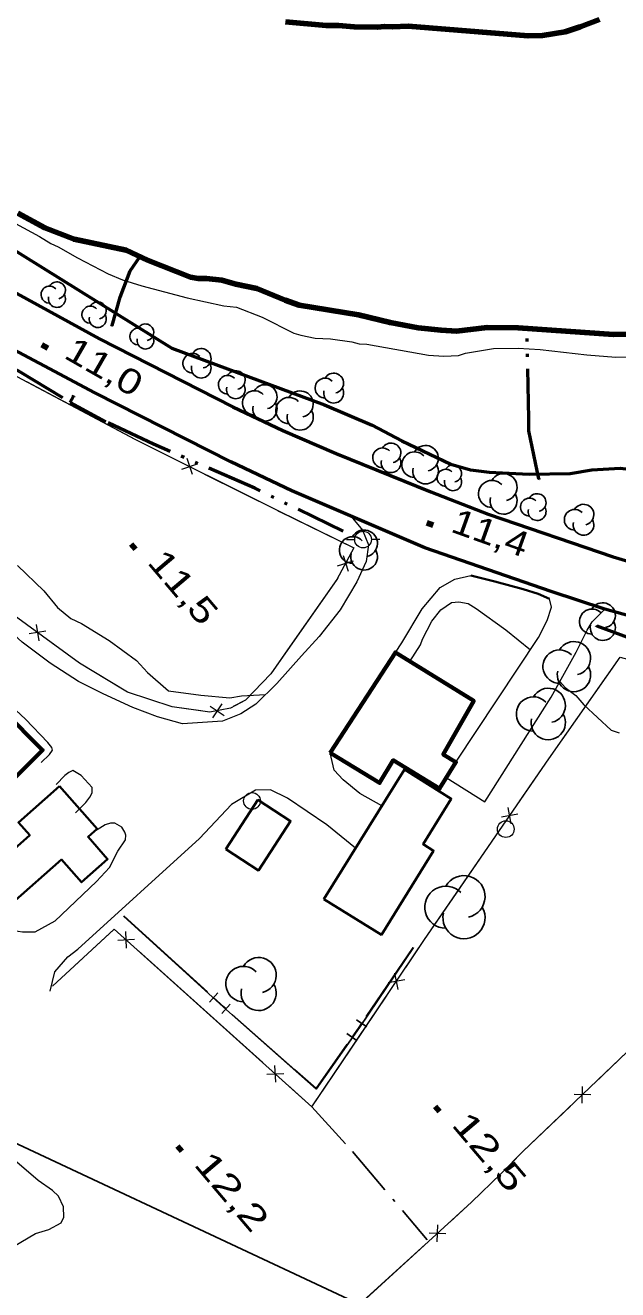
# Model space of a CAD drawing. Extents: x 386081 to 389416, y 5130568 to 5134082.
# Drawn here: x 387258.2 to 387329, y 5132942.9 to 5133094.2 of the extents above; entities that cross this region are included whole.
import ezdxf

# ---------------------------------------------------------------- set-up
doc = ezdxf.new("R2010")
doc.units = 0
doc.header["$LTSCALE"] = 1.2
for name, pattern in [('DASH_DOUBLE_DOT', [9.2, 5, -1.2, 0.3, -1.2, 0.3, -1.2]), ('DOT_DASHED', [7.7, 5, -1.2, 0.3, -1.2]), ('LONG_DASHED', [7.5, 6, -1.5]), ('MEDIUM_DASHED', [4.5, 3, -1.5])]:
    doc.linetypes.add(name, pattern=pattern)
for name, color, linetype, lineweight in [('1', 7, 'Continuous', 53), ('19', 7, 'Continuous', 13), ('2', 7, 'Continuous', 13), ('21', 7, 'LONG_DASHED', 35), ('26', 7, 'Continuous', 35), ('3', 7, 'Continuous', 140), ('31', 7, 'Continuous', 70), ('36', 7, 'Continuous', 13), ('37', 7, 'Continuous', 13), ('4', 7, 'DASH_DOUBLE_DOT', 53), ('41', 7, 'DOT_DASHED', 25), ('44', 7, 'Continuous', 25)]:
    doc.layers.add(name, color=color, linetype=linetype, lineweight=lineweight)

msp = doc.modelspace()

# ---------------------------------------------------------------- linework, layer by layer
at = {"layer": '1'}
msp.add_lwpolyline([(387248.69, 5133072.63), (387250.64, 5133071.21), (387255.7, 5133067.96), (387275.71, 5133055.51), (387293.98, 5133048.75), (387299.68, 5133046.3), (387303.2, 5133044.42), (387309.1, 5133041.63), (387311.44, 5133040.97), (387313.66, 5133040.71), (387318.47, 5133040.46), (387323.34, 5133040.55), (387325.95, 5133040.98), (387329.33, 5133041.17), (387331.34, 5133040.93), (387340.19, 5133040.23), (387342.63, 5133040.36), (387346.74, 5133040.19), (387349.8, 5133040.21)], dxfattribs=at)
at = {"layer": '19'}
for points in [[(387297.14, 5133035.38), (387298.51, 5133033.75), (387299.23, 5133031.98), (387298.95, 5133030.01), (387297.83, 5133027.58), (387295.85, 5133024.2), (387293.33, 5133021.04), (387291.23, 5133018.7), (387288.24, 5133015.41), (387285.73, 5133012.94), (387283.97, 5133011.79), (387281.75, 5133010.88), (387276.97, 5133010.58), (387273.97, 5133011.41), (387271.03, 5133012.54), (387267.47, 5133014.18), (387264.53, 5133015.65), (387261.15, 5133017.84), (387257.78, 5133020.36), (387254.58, 5133023.23), (387245.56, 5133032.09), (387245.04, 5133032.28), (387243.81, 5133031.33), (387240.25, 5133027.59)], [(387302.45, 5133019.12), (387303.21, 5133020.26), (387305.66, 5133024.34), (387307.81, 5133026.88), (387309.54, 5133027.87), (387311.46, 5133028.32)], [(387309.68, 5133005.98), (387319.59, 5133020.92), (387320.62, 5133022.95), (387321.13, 5133024.55), (387320.89, 5133025.53)], [(387308.54, 5133004.14), (387313.14, 5133001.26), (387321.1, 5133013.78), (387324.09, 5133019.14), (387325.39, 5133021.8), (387326, 5133022.78), (387327.5, 5133024.31)], [(387260.08, 5133005.94), (387261.05, 5133006.93), (387261.42, 5133007.43), (387261.35, 5133007.73), (387260.87, 5133008.34), (387258.18, 5133011.12), (387255.86, 5133013.3), (387250.98, 5133018.13), (387249.4, 5133019.58), (387247.93, 5133021.16), (387247.32, 5133021.52), (387246.96, 5133021.51), (387246.59, 5133021.27)], [(387300.82, 5133000.76), (387298.2, 5133002.24), (387296.2, 5133003.88), (387295.14, 5133005.05), (387294.64, 5133007.11)], [(387264.17, 5132999.93), (387265.39, 5133001.17), (387265.87, 5133001.79), (387266.17, 5133002.34), (387266.17, 5133002.95), (387264.83, 5133004.41), (387263.86, 5133005.01), (387263.37, 5133004.76), (387262.88, 5133004.38), (387261.85, 5133003.33)], [(387297.69, 5132995.72), (387294.24, 5132998.48), (387289.54, 5133001.67), (387287.51, 5133002.7), (387285.7, 5133002.64), (387282.82, 5133000.91), (387279, 5132996.88), (387264.46, 5132983.62)], [(387261.7, 5132986.95), (387266.69, 5132991.7), (387268.24, 5132993.4), (387269.25, 5132995.33), (387270.14, 5132996.7), (387270.2, 5132997.25), (387270.08, 5132997.61), (387269.71, 5132998.22), (387268.86, 5132998.7), (387268.37, 5132998.7), (387267.7, 5132998.5), (387266.12, 5132997.5)]]:
    msp.add_lwpolyline(points, dxfattribs=at)
at = {"layer": '19', "linetype": 'MEDIUM_DASHED'}
for points in [[(387261.7, 5132986.95), (387259.29, 5132985.67), (387257.83, 5132985.65), (387256.79, 5132985.82), (387256.06, 5132986.06), (387254.9, 5132986.59), (387253.93, 5132987.56), (387252.64, 5132988.95), (387250.75, 5132991.56)], [(387261.12, 5132978.61), (387261.7, 5132980.9), (387263.27, 5132982.69), (387264.46, 5132983.62)]]:
    msp.add_lwpolyline(points, dxfattribs=at)
at = {"layer": '2'}
for points in [[(387256.03, 5133070.98), (387259.88, 5133068.88), (387261.23, 5133068.03), (387262.08, 5133067.67), (387264.4, 5133066.35), (387268.07, 5133064.43), (387269.78, 5133063.71), (387272.1, 5133063), (387277.53, 5133061.53), (387281.93, 5133060.59), (387283.45, 5133060.43), (387286.51, 5133059.24), (387290.29, 5133057.32), (387291.15, 5133057.08), (387292.86, 5133056.73), (387294.69, 5133056.63), (387297.25, 5133056.29), (387298.1, 5133056.05)], [(387298.1, 5133056.05), (387299.02, 5133056), (387306.4, 5133054.68), (387308.23, 5133054.57), (387310, 5133054.66), (387310.85, 5133054.91), (387314.2, 5133055.5), (387317.13, 5133055.54), (387319.75, 5133055.38), (387325.36, 5133054.71), (387328.83, 5133054.44), (387335.04, 5133054.64)], [(387257.24, 5133029.54), (387260.39, 5133026.48), (387262.02, 5133024.48), (387263.62, 5133023.19), (387264.87, 5133022.58), (387268.18, 5133020.54), (387271.47, 5133018.16), (387272.79, 5133016.72), (387275.31, 5133014.51), (387279.18, 5133014), (387282.64, 5133013.69), (387284.02, 5133013.92), (387286.91, 5133014.1)], [(387304.18, 5133018.05), (387305.46, 5133020.05), (387305.69, 5133020.71), (387306.79, 5133022.86), (387307.87, 5133024.2), (387309.18, 5133025.09), (387310.02, 5133025.18), (387311.15, 5133024.97), (387312.12, 5133024.38), (387315.67, 5133021.84), (387318.61, 5133019.44)], [(387322.14, 5133015.64), (387322.77, 5133014.93), (387324.02, 5133013.98), (387324.98, 5133012.86), (387328.26, 5133009.83), (387329.24, 5133009.49)], [(387255.89, 5132947.51), (387259.39, 5132949.61), (387260.98, 5132950.09), (387262.45, 5132950.87), (387262.76, 5132951.57), (387262.74, 5132952.8), (387262.15, 5132954.05), (387261.41, 5132954.76), (387259.7, 5132955.93), (387256.04, 5132959.08)]]:
    msp.add_lwpolyline(points, dxfattribs=at)
at = {"layer": '21', "linetype": 'Continuous', "lineweight": 53}
for points in [[(387065.85, 5133183.74), (387072.22, 5133177.4), (387078.75, 5133171.29), (387086.64, 5133164.54), (387097.16, 5133156.3), (387107.84, 5133148.57), (387118.71, 5133140.88), (387127.33, 5133135.07), (387150.54, 5133121.2), (387173.95, 5133108.26), (387192.47, 5133097.88), (387214.48, 5133085.84), (387250.91, 5133065.47), (387267.03, 5133056.63), (387282.99, 5133048.5), (387288.99, 5133045.68), (387295.36, 5133042.94), (387306.68, 5133038.34), (387313.56, 5133035.67), (387328.51, 5133030.57), (387335.54, 5133028.5)], [(387344.19, 5133019.67), (387327.5, 5133024.31), (387321.1, 5133026.4), (387305.95, 5133031.63), (387290.04, 5133038.47), (387282.74, 5133041.92), (387266.48, 5133050.2), (387247.05, 5133060.53), (387230.37, 5133069.59)]]:
    msp.add_lwpolyline(points, dxfattribs=at)
at = {"layer": '21'}
msp.add_lwpolyline([(387311.46, 5133028.32), (387314.36, 5133027.62), (387317.74, 5133026.69), (387319.55, 5133026.13), (387320.89, 5133025.53)], dxfattribs=at)
at = {"layer": '26'}
for p, q in [((387268.47, 5133058.19), (387268.42, 5133058.28)), ((387268.65, 5133058.29), (387268.47, 5133058.19)), ((387268.65, 5133058.29), (387268.6, 5133058.38)), ((387263.83, 5133049.8), (387263.88, 5133049.89)), ((387263.83, 5133049.8), (387263.88, 5133049.89)), ((387264.01, 5133049.7), (387263.83, 5133049.8)), ((387264.01, 5133049.7), (387263.83, 5133049.8)), ((387264.01, 5133049.7), (387264.06, 5133049.79)), ((387264.01, 5133049.7), (387264.06, 5133049.79)), ((387319.52, 5133039.92), (387319.55, 5133040.01)), ((387319.7, 5133039.84), (387319.52, 5133039.92)), ((387319.7, 5133039.84), (387319.74, 5133039.94)), ((387326.48, 5133022.22), (387326.45, 5133022.32)), ((387326.48, 5133022.22), (387326.45, 5133022.32)), ((387326.67, 5133022.3), (387326.48, 5133022.22)), ((387326.67, 5133022.3), (387326.48, 5133022.22)), ((387326.67, 5133022.3), (387326.64, 5133022.39)), ((387326.67, 5133022.3), (387326.64, 5133022.39))]:
    msp.add_line(p, q, dxfattribs=at)
at = {"layer": '3'}
for p, q in [((387260.16, 5133055.91), (387260.85, 5133055.51)), ((387306.22, 5133034.62), (387306.97, 5133034.35)), ((387270.82, 5133032.07), (387271.33, 5133031.46)), ((387307.22, 5132964.8), (387307.73, 5132964.19)), ((387276.38, 5132960.06), (387276.89, 5132959.45))]:
    msp.add_line(p, q, dxfattribs=at)
at = {"layer": '31'}
for points in [[(387225.38, 5133028.72), (387224.94, 5133029.17), (387231.84, 5133036.01), (387260.23, 5133007.43), (387253.13, 5133000.38), (387247.47, 5133006.08), (387242.59, 5133001.23), (387237.13, 5133006.73), (387235.19, 5133004.8), (387233.03, 5133006.98), (387235.08, 5133009.01), (387229.49, 5133014.63), (387227.2, 5133012.36), (387218.15, 5133021.48), (387224.88, 5133028.16)], [(387294.64, 5133007.11), (387302.45, 5133019.12), (387311.83, 5133013.32), (387308.18, 5133006.93), (387309.68, 5133005.98), (387307.73, 5133002.84), (387302.19, 5133006.23), (387300.56, 5133003.51)]]:
    msp.add_lwpolyline(points, close=True, dxfattribs=at)
at = {"layer": '31', "lineweight": 35}
for points in [[(387293.9, 5132989.61), (387303.52, 5133005.11), (387309.13, 5133001.62), (387305.76, 5132996.18), (387307.02, 5132995.4), (387300.78, 5132985.34)], [(387262.27, 5133003.14), (387257.34, 5132998.79), (387258.7, 5132997.25), (387253.52, 5132992.68), (387256.63, 5132989.15), (387262.5, 5132994.33), (387264.88, 5132991.63), (387268.01, 5132994.39), (387265.67, 5132997.05), (387266.78, 5132998.03)], [(387282.17, 5132995.58), (387285.99, 5133001.48), (387289.9, 5132998.95), (387286.08, 5132993.05)]]:
    msp.add_lwpolyline(points, close=True, dxfattribs=at)
at = {"layer": '36'}
for p, q in [((387296.58, 5133032.63), (387297.58, 5133032.63)), ((387300.58, 5133032.63), (387299.58, 5133032.63))]:
    msp.add_line(p, q, dxfattribs=at)
at = {"layer": '36', "lineweight": 25}
msp.add_lwpolyline([(386529.48, 5133338.34), (386646.14, 5133320.91), (386734.05, 5133307.9), (386763.33, 5133288.82), (386823.06, 5133250.19), (386965.77, 5133157.68), (387040.78, 5133098.87), (387093.59, 5133057.78), (387159.68, 5133026.76), (387228.64, 5132973.67), (387297.42, 5132941.46), (387339.88, 5132913.57), (387352.13, 5132976.96), (387402.17, 5132955.12), (387471.5, 5132924.49), (387529.57, 5132869.95)], dxfattribs=at)
at = {"layer": '36'}
for centre in [(387298.574, 5133032.63), (387285.288, 5133001.35), (387315.658, 5132997.98)]:
    msp.add_circle(centre, 1, dxfattribs=at)
at = {"layer": '37'}
for p, q in [((387258.32, 5133051.52), (387267.15, 5133046.83)), ((387276.88, 5133041.04), (387278.78, 5133041.68)), ((387278.15, 5133040.41), (387277.52, 5133042.31)), ((387296.2, 5133030.74), (387296.78, 5133028.83)), ((387295.53, 5133029.5), (387297.45, 5133030.08)), ((387260.61, 5133021.65), (387258.63, 5133021.34)), ((387259.46, 5133022.48), (387259.77, 5133020.5)), ((387322.96, 5133009.45), (387328.7, 5133017.64)), ((387280.28, 5133012.69), (387281.96, 5133011.59)), ((387281.67, 5133012.98), (387280.57, 5133011.3)), ((387316.31, 5132998.6), (387315.95, 5133000.57)), ((387317.11, 5132999.77), (387315.14, 5132999.4)), ((387309.33, 5132989.7), (387314.99, 5132997.94)), ((387261.4, 5132979.19), (387268.75, 5132985.97)), ((387270.29, 5132983.75), (387270.18, 5132985.75)), ((387269.23, 5132984.7), (387271.23, 5132984.8)), ((387271.72, 5132983.41), (387279.16, 5132976.72)), ((387303.56, 5132979.97), (387301.59, 5132979.59)), ((387302.77, 5132978.8), (387302.38, 5132980.76)), ((387295.87, 5132969.83), (387301.46, 5132978.12)), ((387279.16, 5132976.72), (387286.59, 5132970.04)), ((387287.08, 5132968.65), (387289.08, 5132968.75)), ((387288.13, 5132967.7), (387288.03, 5132969.7)), ((387324.8, 5132965.2), (387324.85, 5132967.2)), ((387325.82, 5132966.18), (387323.82, 5132966.23)), ((387307.43, 5132948.62), (387307.53, 5132950.62)), ((387308.48, 5132949.57), (387306.48, 5132949.66)), ((387298.61, 5132941.53), (387306, 5132948.27))]:
    msp.add_line(p, q, dxfattribs=at)
at = {"layer": '37', "lineweight": 25}
for p, q in [((387272.57, 5132985.23), (387269.96, 5132987.61)), ((387279.96, 5132978.5), (387272.57, 5132985.23)), ((387304.58, 5132983.83), (387298.96, 5132975.56)), ((387280.2, 5132977.27), (387281.21, 5132978.38)), ((387281.68, 5132975.92), (387282.68, 5132977.05)), ((387290.41, 5132969.18), (387282.93, 5132975.82)), ((387299.02, 5132974.31), (387297.78, 5132975.15)), ((387297.87, 5132972.65), (387296.65, 5132973.52))]:
    msp.add_line(p, q, dxfattribs=at)
at = {"layer": '37'}
for points in [[(387184.97, 5133077.98), (387194.14, 5133086.83), (387207.72, 5133079.05), (387232.38, 5133065.53), (387255.87, 5133052.82), (387271.26, 5133044.65), (387288.36, 5133036.09), (387297.47, 5133031.62), (387295.45, 5133027.84), (387287.53, 5133016.58), (387284.5, 5133013.42), (387282.7, 5133012.47), (387280.26, 5133011.96), (387275.75, 5133012.61), (387270.39, 5133014.38), (387264.64, 5133017.84), (387253.83, 5133025.7)], [(387267.15, 5133046.83), (387271.26, 5133044.65), (387276.04, 5133042.26)], [(387279.62, 5133040.46), (387288.36, 5133036.09), (387288.56, 5133035.99)], [(387288.56, 5133035.99), (387297.47, 5133031.62), (387297.43, 5133031.55)], [(387295.55, 5133028.02), (387295.45, 5133027.84), (387289.82, 5133019.83)], [(387269.6, 5133014.85), (387264.64, 5133017.84), (387261.24, 5133020.32)], [(387289.82, 5133019.83), (387287.53, 5133016.58), (387284.5, 5133013.42), (387283.04, 5133012.65)], [(387261.4, 5132979.19), (387268.81, 5132986.03), (387292.46, 5132964.76), (387305.93, 5132984.76), (387320.8, 5133006.38), (387329.34, 5133018.55), (387341.51, 5133015.3), (387358.08, 5133010.54), (387368.18, 5133007.46)], [(387279.15, 5133012.12), (387275.75, 5133012.61), (387270.39, 5133014.38), (387269.6, 5133014.85)], [(387317.26, 5133001.23), (387320.8, 5133006.38), (387322.96, 5133009.45)], [(387229.08, 5132875.36), (387237.34, 5132883.47), (387242.76, 5132888.51), (387249.67, 5132895.24), (387255.94, 5132901.16), (387260.62, 5132905.45), (387270.79, 5132915.3), (387281.42, 5132925.18), (387285.09, 5132928.73), (387289.93, 5132933.09), (387295.15, 5132938.37), (387311.56, 5132953.34), (387315.1, 5132956.76), (387317.71, 5132959.42), (387330.19, 5132971.32), (387344.15, 5132984.95), (387356.82, 5132996.97), (387362.26, 5133002.42), (387368.18, 5133007.46)], [(387303.69, 5132981.44), (387305.93, 5132984.76), (387309.33, 5132989.7)], [(387326.27, 5132967.58), (387330.19, 5132971.32), (387333.47, 5132974.52)], [(387289.57, 5132967.36), (387292.46, 5132964.76), (387295.87, 5132969.83)], [(387316.19, 5132957.87), (387317.71, 5132959.42), (387323.38, 5132964.82)], [(387308.96, 5132950.97), (387311.56, 5132953.34), (387315.1, 5132956.76), (387316.19, 5132957.87)]]:
    msp.add_lwpolyline(points, dxfattribs=at)
at = {"layer": '37', "lineweight": 25}
for points in [[(387304.62, 5132983.8), (387298.14, 5132974.26), (387292.96, 5132966.87), (387281.87, 5132976.7), (387269.93, 5132987.58)], [(387282.18, 5132976.48), (387281.9, 5132976.73), (387280.7, 5132977.82)], [(387298.4, 5132974.73), (387298.1, 5132974.29), (387297.26, 5132973.09)], [(387296.68, 5132972.27), (387292.95, 5132966.94), (387290.41, 5132969.18)]]:
    msp.add_lwpolyline(points, dxfattribs=at)
at = {"layer": '4', "linetype": 'Continuous', "lineweight": 90}
for points in [[(387289.28, 5133094.56), (387294.16, 5133094.12), (387295.62, 5133094.14), (387297.52, 5133093.98), (387300.26, 5133093.94), (387301.18, 5133094.02), (387302.09, 5133093.96), (387303.99, 5133094.05), (387318.33, 5133092.91), (387320.03, 5133092.93), (387322.78, 5133093.39), (387324.54, 5133093.96), (387326.86, 5133094.85)], [(387331.47, 5133057.21), (387328.54, 5133057.18), (387317.14, 5133057.97), (387313.41, 5133057.99), (387309.75, 5133057.58), (387307.92, 5133057.68), (387305.18, 5133057.96), (387301.82, 5133058.59), (387298.03, 5133059.53), (387290.95, 5133060.68), (387289.24, 5133061.28), (387285.87, 5133062.65), (387283.37, 5133063.18), (387281.66, 5133063.65), (387279.83, 5133063.87), (387278.85, 5133063.86), (387277.93, 5133064.04), (387272.8, 5133066.07), (387270.23, 5133067.27), (387264, 5133068.55), (387260.51, 5133069.92), (387257.27, 5133071.67)]]:
    msp.add_lwpolyline(points, dxfattribs=at)
at = {"layer": '4'}
for points in [[(387207.95, 5133079.67), (387223.83, 5133070.78), (387246.19, 5133058.7), (387257.48, 5133052.73), (387263.54, 5133049.04), (387263.92, 5133049.75)], [(387268.56, 5133058.24), (387269.53, 5133061.62), (387270.7, 5133064.76), (387271.86, 5133066.47)], [(387319.61, 5133039.88), (387318.4, 5133045.62), (387318.43, 5133047.07), (387318.19, 5133057.89)], [(387296.21, 5133033.63), (387285.62, 5133038.76), (387273.51, 5133044.05), (387267.81, 5133046.72), (387263.54, 5133049.04)], [(387372.84, 5133010.24), (387359.4, 5133013.13), (387343.32, 5133017.57), (387330.9, 5133020.68), (387326.58, 5133022.26)]]:
    msp.add_lwpolyline(points, dxfattribs=at)
at = {"layer": '41'}
msp.add_lwpolyline([(387292.46, 5132964.76), (387297.33, 5132959.4), (387306.23, 5132948.86)], dxfattribs=at)
at = {"layer": '44'}
for centre, radius, start, end in [((387261.069, 5133061.933), 1.02, 44.11537, 269.80396), ((387261.946, 5133062.443), 1.02, 282.26917, 149.72626), ((387261.946, 5133061.423), 1.02, 166.93686, 29.62122), ((387266.836, 5133060.043), 1.02, 282.26917, 149.72626), ((387266.836, 5133060.043), 1.02, 282.26917, 149.72626), ((387265.959, 5133059.533), 1.02, 44.11537, 269.80396), ((387265.959, 5133059.533), 1.02, 44.11537, 269.80396), ((387266.836, 5133059.023), 1.02, 166.93686, 29.62122), ((387266.836, 5133059.023), 1.02, 166.93686, 29.62122), ((387272.537, 5133057.422), 0.999, 282.26917, 149.72626), ((387272.537, 5133057.422), 0.999, 282.26917, 149.72626), ((387271.678, 5133056.923), 0.999, 44.11537, 269.80396), ((387271.678, 5133056.923), 0.999, 44.11537, 269.80396), ((387272.537, 5133056.423), 0.999, 166.93686, 29.62122), ((387272.537, 5133056.423), 0.999, 166.93686, 29.62122), ((387279.212, 5133054.305), 1.177, 282.26917, 149.72626), ((387279.212, 5133054.305), 1.177, 282.26917, 149.72626), ((387278.199, 5133053.717), 1.177, 44.11537, 269.80396), ((387278.199, 5133053.717), 1.177, 44.11537, 269.80396), ((387279.212, 5133053.128), 1.177, 166.93686, 29.62122), ((387279.212, 5133053.128), 1.177, 166.93686, 29.62122), ((387282.385, 5133051.155), 1.119, 44.11537, 269.80396), ((387282.385, 5133051.155), 1.119, 44.11537, 269.80396), ((387283.347, 5133051.715), 1.119, 282.26917, 149.72626), ((387283.347, 5133051.715), 1.119, 282.26917, 149.72626), ((387294.033, 5133050.747), 1.192, 44.11537, 269.80396), ((387294.033, 5133050.747), 1.192, 44.11537, 269.80396), ((387295.058, 5133051.343), 1.192, 282.26917, 149.72626), ((387295.058, 5133051.343), 1.192, 282.26917, 149.72626), ((387283.347, 5133050.596), 1.119, 166.93686, 29.62122), ((387283.347, 5133050.596), 1.119, 166.93686, 29.62122), ((387285.589, 5133048.983), 1.449, 44.11537, 269.80396), ((387285.589, 5133048.983), 1.449, 44.11537, 269.80396), ((387286.835, 5133049.707), 1.449, 282.26917, 149.72626), ((387286.835, 5133049.707), 1.449, 282.26917, 149.72626), ((387291.053, 5133048.847), 1.564, 282.26917, 149.72626), ((387291.053, 5133048.847), 1.564, 282.26917, 149.72626), ((387295.058, 5133050.151), 1.192, 166.93686, 29.62122), ((387295.058, 5133050.151), 1.192, 166.93686, 29.62122), ((387286.835, 5133048.259), 1.449, 166.93686, 29.62122), ((387286.835, 5133048.259), 1.449, 166.93686, 29.62122), ((387289.708, 5133048.066), 1.564, 44.11537, 269.80396), ((387289.708, 5133048.066), 1.564, 44.11537, 269.80396), ((387291.053, 5133047.284), 1.564, 166.93686, 29.62122), ((387291.053, 5133047.284), 1.564, 166.93686, 29.62122), ((387300.909, 5133042.407), 1.177, 44.11537, 269.80396), ((387300.909, 5133042.407), 1.177, 44.11537, 269.80396), ((387301.922, 5133042.995), 1.177, 282.26917, 149.72626), ((387301.922, 5133042.995), 1.177, 282.26917, 149.72626), ((387304.742, 5133041.585), 1.532, 44.11537, 269.80396), ((387304.742, 5133041.585), 1.532, 44.11537, 269.80396), ((387306.06, 5133042.351), 1.532, 282.26917, 149.72626), ((387306.06, 5133042.351), 1.532, 282.26917, 149.72626), ((387301.922, 5133041.818), 1.177, 166.93686, 29.62122), ((387301.922, 5133041.818), 1.177, 166.93686, 29.62122), ((387306.06, 5133040.819), 1.532, 166.93686, 29.62122), ((387306.06, 5133040.819), 1.532, 166.93686, 29.62122), ((387309.338, 5133040.526), 1.025, 282.26917, 149.72626), ((387309.338, 5133040.526), 1.025, 282.26917, 149.72626), ((387308.457, 5133040.013), 1.025, 44.11537, 269.80396), ((387308.457, 5133040.013), 1.025, 44.11537, 269.80396), ((387309.338, 5133039.501), 1.025, 166.93686, 29.62122), ((387309.338, 5133039.501), 1.025, 166.93686, 29.62122), ((387315.395, 5133038.895), 1.616, 282.26917, 149.72626), ((387315.395, 5133038.895), 1.616, 282.26917, 149.72626), ((387314.005, 5133038.087), 1.616, 44.11537, 269.80396), ((387314.005, 5133038.087), 1.616, 44.11537, 269.80396), ((387315.395, 5133037.279), 1.616, 166.93686, 29.62122), ((387315.395, 5133037.279), 1.616, 166.93686, 29.62122), ((387318.488, 5133036.514), 1.067, 44.11537, 269.80396), ((387318.488, 5133036.514), 1.067, 44.11537, 269.80396), ((387319.406, 5133037.048), 1.067, 282.26917, 149.72626), ((387319.406, 5133037.048), 1.067, 282.26917, 149.72626), ((387324.956, 5133035.615), 1.234, 282.26917, 149.72626), ((387324.956, 5133035.615), 1.234, 282.26917, 149.72626), ((387319.406, 5133035.981), 1.067, 166.93686, 29.62122), ((387319.406, 5133035.981), 1.067, 166.93686, 29.62122), ((387323.894, 5133034.998), 1.234, 44.11537, 269.80396), ((387323.894, 5133034.998), 1.234, 44.11537, 269.80396), ((387298.706, 5133032.174), 1.595, 282.26917, 149.72626), ((387298.706, 5133032.174), 1.595, 282.26917, 149.72626), ((387324.956, 5133034.381), 1.234, 166.93686, 29.62122), ((387324.956, 5133034.381), 1.234, 166.93686, 29.62122), ((387297.334, 5133031.376), 1.595, 44.11537, 269.80396), ((387297.334, 5133031.376), 1.595, 44.11537, 269.80396), ((387298.706, 5133030.579), 1.595, 166.93686, 29.62122), ((387298.706, 5133030.579), 1.595, 166.93686, 29.62122), ((387327.267, 5133023.565), 1.501, 282.26917, 149.72626), ((387327.267, 5133023.565), 1.501, 282.26917, 149.72626), ((387325.976, 5133022.814), 1.501, 44.11537, 269.80396), ((387325.976, 5133022.814), 1.501, 44.11537, 269.80396), ((387327.267, 5133022.063), 1.501, 166.93686, 29.62122), ((387327.267, 5133022.063), 1.501, 166.93686, 29.62122), ((387323.815, 5133018.424), 1.998, 282.26917, 149.72626), ((387323.815, 5133018.424), 1.998, 282.26917, 149.72626), ((387322.096, 5133017.425), 1.998, 44.11537, 269.80396), ((387322.096, 5133017.425), 1.998, 44.11537, 269.80396), ((387323.815, 5133016.426), 1.998, 166.93686, 29.62122), ((387323.815, 5133016.426), 1.998, 166.93686, 29.62122), ((387320.739, 5133012.784), 2.055, 282.26917, 149.72626), ((387320.739, 5133012.784), 2.055, 282.26917, 149.72626), ((387318.971, 5133011.757), 2.055, 44.11537, 269.80396), ((387318.971, 5133011.757), 2.055, 44.11537, 269.80396), ((387320.739, 5133010.729), 2.055, 166.93686, 29.62122), ((387320.739, 5133010.729), 2.055, 166.93686, 29.62122), ((387310.653, 5132989.898), 2.521, 282.26917, 149.72626), ((387308.485, 5132988.637), 2.521, 44.11537, 269.80396), ((387310.653, 5132987.377), 2.521, 166.93686, 29.62122), ((387286.083, 5132980.504), 2.113, 282.26917, 149.72626), ((387284.265, 5132979.448), 2.113, 44.11537, 269.80396), ((387286.083, 5132978.391), 2.113, 166.93686, 29.62122)]:
    msp.add_arc(centre, radius, start, end, dxfattribs=at)

# ---------------------------------------------------------------- texts
at = {"layer": '3'}
for s, rotation, width, p in [('11,0   ', 330.162, 1.25, (387262.63, 5133054.44)), ('11,4   ', 340.29, 1.2, (387308.92, 5133033.61)), ('11,5   ', 310.294, 1.3, (387272.65, 5133029.85)), ('12,5   ', 310.294, 1.4, (387309.05, 5132962.58)), ('12,2   ', 310.294, 1.4, (387278.21, 5132957.84))]:
    msp.add_text(s, height=3, rotation=rotation, dxfattribs=dict(at, width=width)).set_placement(p)

doc.saveas('drawing.dxf')
